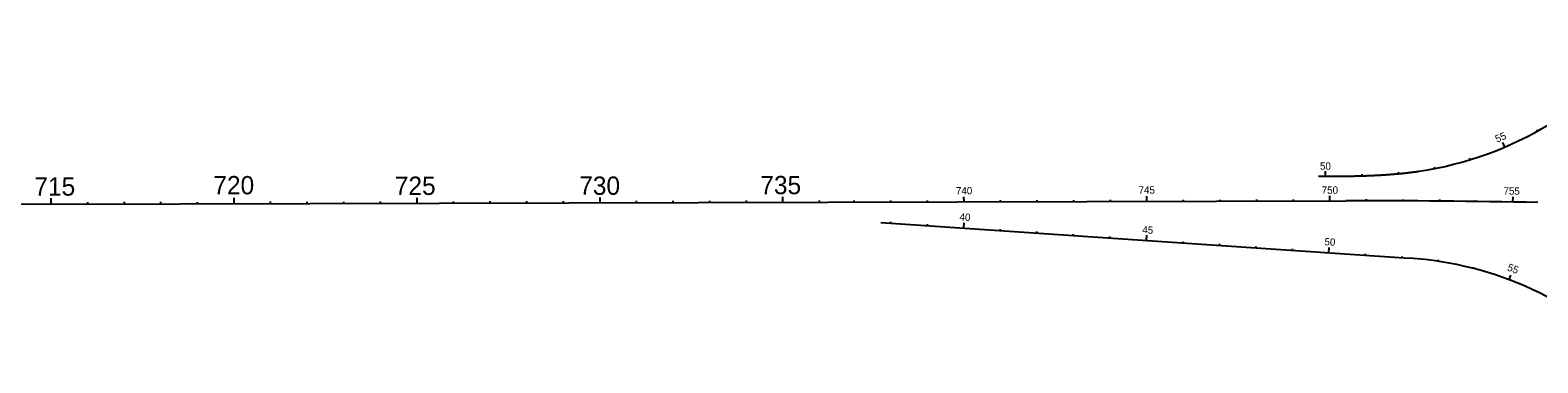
# Model space of a CAD drawing. Extents: x 448091 to 665917, y 1461380 to 1587607.
# Drawn here: x 551511 to 555631, y 1496533 to 1497442 of the extents above; entities that cross this region are included whole.
import ezdxf

# ---------------------------------------------------------------- set-up
doc = ezdxf.new("R2010")
doc.units = 0
doc.layers.add('TextShtNo', color=7, linetype='Continuous')
doc.layers.add('TextTitle', color=7, linetype='Continuous')

msp = doc.modelspace()

# ---------------------------------------------------------------- linework, layer by layer
at = {"layer": 'TextShtNo'}
for p, q in [((551567.5, 1496966.5), (551210.2, 1496965.5)), ((551567.5, 1496966.5), (555106.6, 1496976)), ((553835.7, 1496916.7), (555279.4, 1496819.5))]:
    msp.add_line(p, q, dxfattribs=at)
for centre, radius, start, end in [((555166.9, 1498001.6), 954.9, 278.4009, 324.1545), ((555165.5, 1474058.8), 22917.2, 88.83613, 90.14723), ((555215.3, 1495866.7), 954.9, 44.2633, 86.1473)]:
    msp.add_arc(centre, radius, start, end, dxfattribs=at)
msp.add_spline([(555032, 1497043), (555035.7, 1497043), (555039.5, 1497043), (555043.2, 1497043), (555046.9, 1497043), (555050.6, 1497043.1), (555054.3, 1497043.1), (555058, 1497043.1), (555061.8, 1497043.1), (555065.5, 1497043.1), (555069.2, 1497043.1), (555072.9, 1497043.2), (555076.6, 1497043.2), (555080.3, 1497043.2), (555084, 1497043.2), (555087.8, 1497043.3), (555091.5, 1497043.3), (555095.2, 1497043.3), (555098.9, 1497043.4), (555102.6, 1497043.4), (555106.3, 1497043.5), (555110.1, 1497043.5), (555113.8, 1497043.6), (555117.5, 1497043.6), (555121.2, 1497043.7), (555124.9, 1497043.8), (555128.6, 1497043.8), (555132.4, 1497043.9), (555136.1, 1497044), (555139.8, 1497044.1), (555143.5, 1497044.2), (555147.2, 1497044.3), (555150.9, 1497044.4), (555154.6, 1497044.5), (555158.4, 1497044.6), (555162.1, 1497044.7), (555165.8, 1497044.9), (555169.5, 1497045), (555173.2, 1497045.2), (555176.9, 1497045.3), (555180.6, 1497045.5), (555184.4, 1497045.7), (555188.1, 1497045.8), (555191.8, 1497046), (555195.5, 1497046.2), (555199.2, 1497046.4), (555202.9, 1497046.6), (555206.6, 1497046.9), (555210.3, 1497047.1), (555214, 1497047.3), (555217.7, 1497047.6), (555221.4, 1497047.8), (555225.2, 1497048.1), (555228.9, 1497048.4), (555232.6, 1497048.7), (555236.3, 1497049), (555240, 1497049.3), (555243.7, 1497049.6), (555247.4, 1497049.9), (555251.1, 1497050.3), (555254.8, 1497050.6), (555258.5, 1497051), (555262.2, 1497051.4), (555265.9, 1497051.8), (555269.6, 1497052.2), (555273.3, 1497052.6), (555276.9, 1497053), (555280.6, 1497053.5), (555284.3, 1497053.9), (555288, 1497054.4), (555291.7, 1497054.9), (555295.4, 1497055.3), (555299.1, 1497055.9), (555302.7, 1497056.4), (555306.4, 1497056.9)], degree=3, dxfattribs=at)
at = {"layer": 'TextTitle'}
for p, q in [((555630.2, 1497166.6), (555628.3, 1497170.1)), ((555540.4, 1497122.7), (555534.9, 1497135.6)), ((555446.5, 1497088.5), (555445.3, 1497092.3)), ((555050.8, 1497043.1), (555050.7, 1497057.1)), ((555150.8, 1497044.4), (555150.6, 1497048.4)), ((555250.6, 1497050.2), (555250.2, 1497054.2)), ((555349.5, 1497064.3), (555348.8, 1497068.2)), ((551567.5, 1496983.5), (551567.5, 1496966.5)), ((551667.5, 1496972.7), (551667.5, 1496966.7)), ((551767.6, 1496973), (551767.6, 1496967)), ((551867.4, 1496973.2), (551867.4, 1496967.2)), ((551967.4, 1496972.5), (551967.4, 1496967.5)), ((552067.4, 1496984.1), (552067.4, 1496968.1)), ((552067.4, 1496972.8), (552067.4, 1496967.8)), ((552167.4, 1496974.1), (552167.4, 1496968.1)), ((552167.4, 1496973.1), (552167.4, 1496968.1)), ((552267.4, 1496973.3), (552267.4, 1496968.3)), ((552367.4, 1496973.6), (552367.4, 1496968.6)), ((552467.4, 1496973.9), (552467.4, 1496968.9)), ((552567.4, 1496984.1), (552567.4, 1496969.1)), ((552667.4, 1496974.4), (552667.4, 1496969.4)), ((552767.4, 1496974.7), (552767.4, 1496969.7)), ((552867.4, 1496975), (552867.4, 1496970)), ((552967.4, 1496975.2), (552967.4, 1496970.2)), ((553067.4, 1496985.5), (553067.4, 1496970.5)), ((553167.4, 1496975.8), (553167.4, 1496970.8)), ((553267.4, 1496976), (553267.4, 1496971)), ((553367.4, 1496976.3), (553367.4, 1496971.3)), ((553467.4, 1496976.6), (553467.4, 1496971.6)), ((553567.4, 1496986.8), (553567.4, 1496971.8)), ((553667.4, 1496977.1), (553667.4, 1496972.1)), ((553763, 1496972.5), (553763, 1496976.5)), ((553863, 1496972.8), (553863, 1496976.8)), ((553963, 1496973), (553963, 1496977)), ((554063, 1496973.3), (554062.9, 1496987.3)), ((554163, 1496973.6), (554163, 1496977.6)), ((554263, 1496973.8), (554263, 1496977.8)), ((554363, 1496974.1), (554363, 1496978.1)), ((554463, 1496974.3), (554463, 1496978.3)), ((554563, 1496974.6), (554562.9, 1496988.6)), ((554663, 1496974.8), (554663, 1496978.8)), ((554763, 1496975.1), (554762.9, 1496979.1)), ((554863, 1496975.4), (554862.9, 1496979.4)), ((554963, 1496975.6), (554962.9, 1496979.6)), ((555063, 1496975.9), (555062.9, 1496989.9)), ((555106.6, 1496976), (555106.6, 1496976)), ((555163, 1496976.1), (555163, 1496980.1)), ((555263, 1496975.8), (555263, 1496979.8)), ((555362.9, 1496975.2), (555363, 1496979.2)), ((555462.9, 1496974.1), (555463, 1496978.1)), ((555562.9, 1496972.6), (555563.2, 1496986.6)), ((553863, 1496914.9), (553863.3, 1496918.9)), ((553962.8, 1496908.2), (553963.1, 1496912.1)), ((554062.6, 1496901.4), (554063.5, 1496915.4)), ((554162.3, 1496894.7), (554162.6, 1496898.7)), ((554262.1, 1496888), (554262.4, 1496892)), ((554361.9, 1496881.3), (554362.1, 1496885.3)), ((554461.7, 1496874.6), (554461.9, 1496878.6)), ((554561.4, 1496867.8), (554562.4, 1496881.8)), ((554661.2, 1496861.1), (554661.5, 1496865.1)), ((554761, 1496854.4), (554761.2, 1496858.4)), ((554860.7, 1496847.7), (554861, 1496851.7)), ((554960.5, 1496841), (554960.8, 1496845)), ((555060.3, 1496834.2), (555061.2, 1496848.2)), ((555160.1, 1496827.5), (555160.3, 1496831.5)), ((555259.8, 1496820.8), (555260.1, 1496824.8)), ((555359.3, 1496810.7), (555359.9, 1496814.7)), ((555457.2, 1496790.5), (555458.2, 1496794.4)), ((555552.4, 1496760.1), (555557.4, 1496773.2))]:
    msp.add_line(p, q, dxfattribs=at)

# ---------------------------------------------------------------- texts
for s, height, rotation, p in [('55', 20, 23.0259, (555519.4, 1497134.7)), ('50', 20, 0.1899, (555035.8, 1497060.9)), ('715', 50, 359.8672, (551522.7, 1496990.4)), ('720', 50, 359.8672, (552011.7, 1496993.9)), ('725', 50, 359.8672, (552507.6, 1496992.3)), ('730', 50, 359.8672, (553011.5, 1496992.6)), ('735', 50, 359.8672, (553506.3, 1496994.2)), ('740', 20, 0.1472, (554040.9, 1496993.5)), ('745', 20, 0.1472, (554539.9, 1496995.5)), ('750', 20, 0.1472, (555040.4, 1496995.2)), ('755', 20, 359.0064, (555537, 1496993.2)), ('40', 20, 356.1473, (554050.2, 1496922.7)), ('45', 20, 356.1473, (554549.6, 1496887.5)), ('50', 20, 356.1473, (555047.4, 1496854.7)), ('55', 20, 339.3254, (555545.9, 1496786.4))]:
    msp.add_text(s, height=height, rotation=rotation, dxfattribs=at).set_placement(p)

doc.saveas('drawing.dxf')
